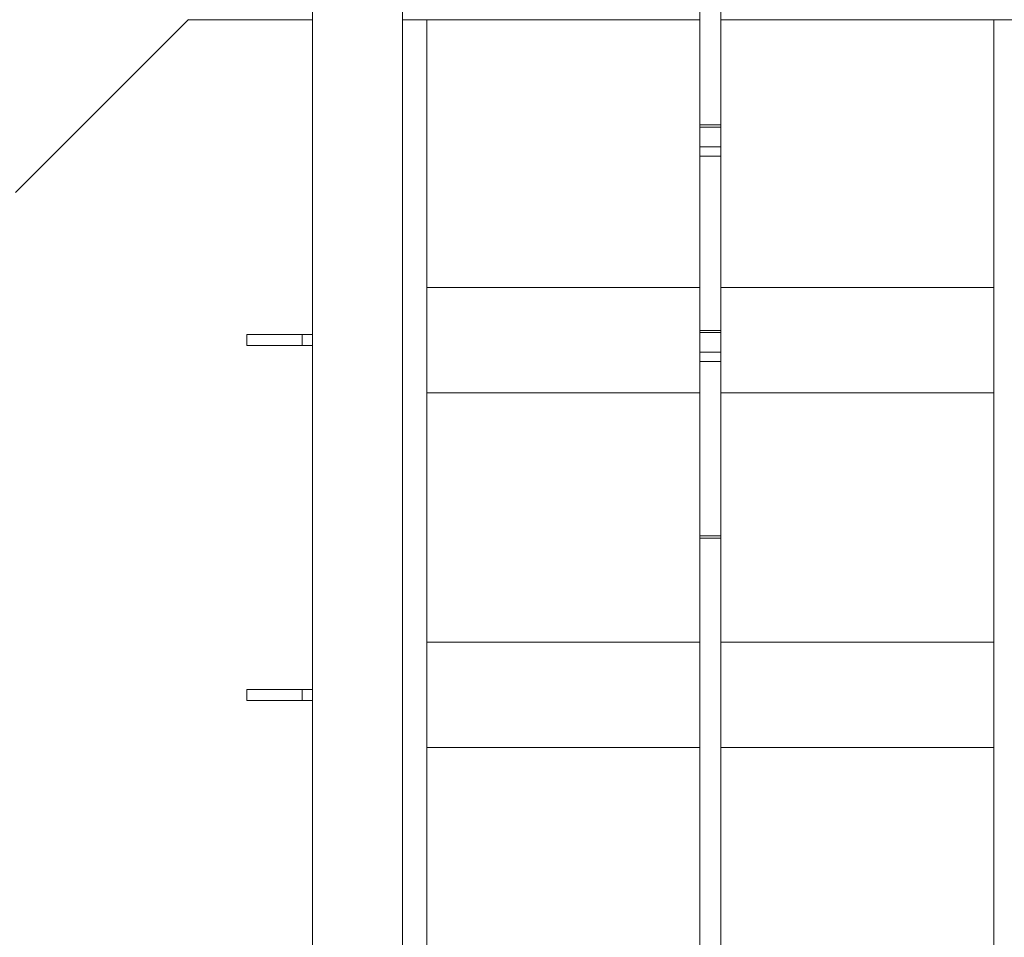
# Model space of a CAD drawing. Header units: millimetres. Extents: x 53746 to 116821, y -810352 to -765802.
# Tile 265 of 347: x 86716 to 88138, y -775877 to -774552. Entities that reach past the tile are written whole.
import ezdxf

# ---------------------------------------------------------------- set-up
doc = ezdxf.new("R2010")
doc.units = ezdxf.units.MM
doc.header["$MEASUREMENT"] = 0
for name, color, linetype, lineweight in [('Main Cradle Rails', 7, 'Continuous', 0), ('Side Cradle Stbd', 7, 'Continuous', 0), ('Side Cradle Tower Rail Frame', 7, 'Continuous', 0)]:
    doc.layers.add(name, color=color, linetype=linetype, lineweight=lineweight)

# ---------------------------------------------------------------- blocks, each defined once
blk = doc.blocks.new('*U57')
at = {"layer": 'Side Cradle Stbd', "color": 7, "linetype": 'Continuous', "lineweight": 0}
for p, q in [((1426.5, 13274.7), (1676.5, 13524.7)), ((1676.2, 13524.5), (1855.6, 13524.5)), ((1985.6, 13524.5), (2415.1, 13524.5)), ((2445.1, 13524.5), (2874.7, 13524.5))]:
    blk.add_line(p, q, dxfattribs=at)
at = {"layer": 'Side Cradle Tower Rail Frame', "color": 7, "linetype": 'Continuous', "lineweight": 0}
for p, q in [((1855.6, 11594.5), (1855.6, 13589)), ((1985.6, 13589), (1985.6, 11594.5)), ((2415.1, 13372.7), (2415.1, 13589)), ((2445.1, 13589), (2445.1, 13372.7)), ((2020.6, 13524.5), (2020.6, 11579.5)), ((2839.7, 11579.5), (2839.7, 13524.5)), ((2415.1, 13372.7), (2445.1, 13372.7)), ((2415.1, 13369.3), (2415.1, 13372.7)), ((2415.1, 13369.3), (2445.1, 13369.3)), ((2415.1, 13341), (2415.1, 13369.3)), ((2445.1, 13372.7), (2445.1, 13369.3)), ((2445.1, 13369.3), (2445.1, 13341)), ((2415.1, 13341), (2445.1, 13341)), ((2415.1, 13327.5), (2415.1, 13341)), ((2445.1, 13341), (2445.1, 13327.5)), ((2415.1, 13327.5), (2445.1, 13327.5)), ((2415.1, 13075.9), (2415.1, 13327.5)), ((2445.1, 13327.5), (2445.1, 13075.9)), ((2415.1, 13138), (2020.6, 13138)), ((2839.7, 13138), (2445.1, 13138)), ((1840.6, 13070), (1760.6, 13070)), ((1760.6, 13054), (1760.6, 13070)), ((1855.6, 13070), (1840.6, 13070)), ((1840.6, 13054), (1840.6, 13070)), ((2415.1, 13075.9), (2445.1, 13075.9)), ((2415.1, 13072.6), (2415.1, 13075.9)), ((2415.1, 13072.6), (2445.1, 13072.6)), ((2415.1, 13044.3), (2415.1, 13072.6)), ((2445.1, 13075.9), (2445.1, 13072.6)), ((2445.1, 13072.6), (2445.1, 13044.3)), ((1760.6, 13054), (1840.6, 13054)), ((1840.6, 13054), (1855.6, 13054)), ((2415.1, 13044.3), (2445.1, 13044.3)), ((2415.1, 13030.8), (2415.1, 13044.3)), ((2445.1, 13044.3), (2445.1, 13030.8)), ((2415.1, 13030.8), (2445.1, 13030.8)), ((2415.1, 12779.2), (2415.1, 13030.8)), ((2445.1, 13030.8), (2445.1, 12779.2)), ((2415.1, 12985.9), (2020.6, 12985.9)), ((2839.7, 12985.9), (2445.1, 12985.9)), ((2415.1, 12779.2), (2445.1, 12779.2)), ((2415.1, 12775.8), (2415.1, 12779.2)), ((2415.1, 12775.8), (2445.1, 12775.8)), ((2415.1, 11649.1), (2415.1, 12775.8)), ((2445.1, 12779.2), (2445.1, 12775.8)), ((2445.1, 12775.8), (2445.1, 11649.1)), ((2415.1, 12625.5), (2020.6, 12625.5)), ((2839.7, 12625.5), (2445.1, 12625.5)), ((1840.6, 12557.5), (1760.6, 12557.5)), ((1760.6, 12541.5), (1760.6, 12557.5)), ((1855.6, 12557.5), (1840.6, 12557.5)), ((1840.6, 12541.5), (1840.6, 12557.5)), ((1760.6, 12541.5), (1840.6, 12541.5)), ((1840.6, 12541.5), (1855.6, 12541.5)), ((2415.1, 12473.4), (2020.6, 12473.4)), ((2839.7, 12473.4), (2445.1, 12473.4))]:
    blk.add_line(p, q, dxfattribs=at)

msp = doc.modelspace()

# ---------------------------------------------------------------- block references
at = {"layer": 'Main Cradle Rails', "color": 7, "linetype": 'Continuous', "lineweight": 0}
msp.add_blockref('*U57', (85283.05, -788076.95), dxfattribs=at)

doc.saveas('drawing.dxf')
